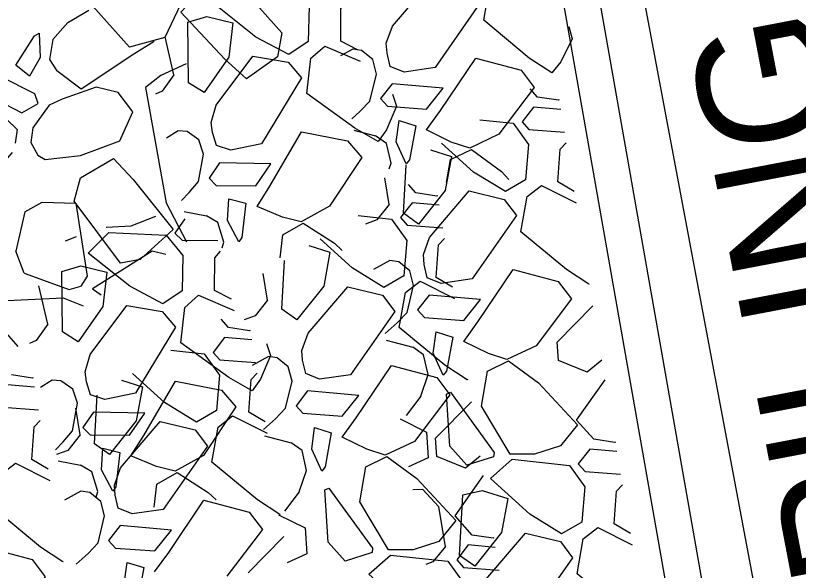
# Model space of a CAD drawing. Extents: x 3040896 to 3051146, y 687568 to 732976.
# Drawn here: x 3043961.14 to 3043985.05, y 722041.93 to 722058.87 of the extents above; entities that cross this region are included whole.
import ezdxf

# ---------------------------------------------------------------- set-up
doc = ezdxf.new("R2010")
doc.units = 0
for name, color, linetype in [('Default', 7, 'Continuous'), ('Exist Horizontal Alignment', 7, 'Continuous'), ('Exist Right of Way Line', 7, 'Continuous'), ('Exist Structure Major Bridge WW', 7, 'Continuous'), ('Exist Structure Major Bridge WW Text', 7, 'Continuous'), ('Exist Structure Minor Head and End Wall', 7, 'Continuous')]:
    doc.layers.add(name, color=color, linetype=linetype)

msp = doc.modelspace()

# ---------------------------------------------------------------- linework, layer by layer
at = {"layer": 'Default'}
for p, q in [((3043962.733, 722058.667), (3043963.368, 722059.044)), ((3043962.733, 722058.667), (3043962.272, 722058.142)), ((3043966.421, 722056.826), (3043966.402, 722058.676)), ((3043961.855, 722058.337), (3043961.884, 722057.596)), ((3043962.272, 722058.142), (3043962.175, 722057.53)), ((3043965.971, 722057.066), (3043965.701, 722058.231)), ((3043971.583, 722057.828), (3043971.069, 722058.092)), ((3043972.484, 722057.729), (3043972.462, 722058.032)), ((3043971.438, 722057.848), (3043971.064, 722057.642)), ((3043971.706, 722057.809), (3043971.438, 722057.848)), ((3043972.047, 722057.532), (3043971.706, 722057.809)), ((3043972.579, 722057.321), (3043972.484, 722057.729)), ((3043961.884, 722057.596), (3043961.557, 722057.024)), ((3043962.175, 722057.53), (3043962.397, 722057.188)), ((3043972.161, 722057.091), (3043972.047, 722057.532)), ((3043977.791, 722057.464), (3043977.517, 722057.128)), ((3043961.557, 722057.024), (3043961.145, 722057.364)), ((3043971.96, 722056.263), (3043972.161, 722057.091)), ((3043963.594, 722056.688), (3043962.561, 722056.323)), ((3043966.9, 722056.523), (3043966.421, 722056.826)), ((3043972.638, 722056.793), (3043972.284, 722056.342)), ((3043974.201, 722056.657), (3043972.638, 722056.793)), ((3043959.934, 722056.621), (3043961.33, 722055.905)), ((3043962.561, 722056.323), (3043962.158, 722056.14)), ((3043971.655, 722055.942), (3043971.96, 722056.263)), ((3043977.722, 722056.289), (3043977.081, 722056.386)), ((3043977.742, 722056.299), (3043977.722, 722056.289)), ((3043961.33, 722055.905), (3043961.828, 722056.19)), ((3043962.158, 722056.14), (3043961.659, 722055.45)), ((3043971.404, 722055.719), (3043971.655, 722055.942)), ((3043967.155, 722055.304), (3043967.113, 722055.605)), ((3043972.763, 722055.018), (3043972.85, 722055.671)), ((3043972.85, 722055.671), (3043973.36, 722055.511)), ((3043975.316, 722055.696), (3043976.337, 722055.585)), ((3043961.186, 722055.394), (3043961.12, 722054.981)), ((3043961.659, 722055.45), (3043961.599, 722054.998)), ((3043966.103, 722055.355), (3043965.743, 722055.126)), ((3043966.373, 722055.333), (3043966.103, 722055.355)), ((3043966.731, 722055.079), (3043966.373, 722055.333)), ((3043967.276, 722054.903), (3043967.155, 722055.304)), ((3043972.467, 722055.383), (3043972.216, 722055.031)), ((3043974.446, 722055.01), (3043973.691, 722055.381)), ((3043975.901, 722055.249), (3043975.011, 722054.829)), ((3043966.874, 722054.647), (3043966.731, 722055.079)), ((3043972.468, 722054.97), (3043972.134, 722055.203)), ((3043973.068, 722054.343), (3043972.763, 722055.018)), ((3043975.011, 722054.829), (3043974.446, 722055.01)), ((3043961.599, 722054.998), (3043961.811, 722054.613)), ((3043972.609, 722054.366), (3043972.468, 722054.97)), ((3043961.811, 722054.613), (3043962.043, 722054.476)), ((3043962.043, 722054.476), (3043963.118, 722054.6)), ((3043966.726, 722053.808), (3043966.874, 722054.647)), ((3043967.369, 722054.381), (3043967.045, 722053.907)), ((3043968.937, 722054.346), (3043967.369, 722054.381)), ((3043972.548, 722054.191), (3043972.609, 722054.366)), ((3043972.985, 722052.838), (3043973.065, 722054.317)), ((3043972.551, 722053.107), (3043972.418, 722053.92)), ((3043966.443, 722053.468), (3043966.726, 722053.808)), ((3043978.201, 722053.504), (3043977.705, 722053.8)), ((3043966.207, 722053.229), (3043966.443, 722053.468)), ((3043974.007, 722053.363), (3043973.366, 722053.459)), ((3043974.026, 722053.372), (3043974.007, 722053.363)), ((3043967.608, 722052.617), (3043967.653, 722053.275)), ((3043967.653, 722053.275), (3043968.172, 722053.148)), ((3043961.416, 722052.878), (3043961.142, 722051.676)), ((3043969.289, 722052.718), (3043968.511, 722053.039)), ((3043970.725, 722053.05), (3043969.864, 722052.574)), ((3043965.405, 722052.741), (3043964.655, 722052.443)), ((3043967.317, 722052.55), (3043966.969, 722052.761)), ((3043967.957, 722051.963), (3043967.608, 722052.617)), ((3043969.864, 722052.574), (3043969.289, 722052.718)), ((3043971.601, 722052.769), (3043972.622, 722052.658)), ((3043973.444, 722052.504), (3043972.985, 722052.838)), ((3043964.655, 722052.443), (3043963.909, 722052.398)), ((3043967.497, 722051.957), (3043967.317, 722052.55)), ((3043963.355, 722051.616), (3043963.982, 722052.245)), ((3043963.982, 722052.245), (3043965.737, 722052.168)), ((3043962.987, 722052.117), (3043962.652, 722051.986)), ((3043967.448, 722051.778), (3043967.497, 722051.957)), ((3043961.398, 722051.004), (3043961.142, 722051.676)), ((3043973.618, 722051.272), (3043973.596, 722051.575)), ((3043969.27, 722049.911), (3043969.35, 722051.39)), ((3043972.573, 722051.391), (3043972.075, 722051.118)), ((3043972.84, 722051.352), (3043972.573, 722051.391)), ((3043973.181, 722051.075), (3043972.84, 722051.352)), ((3043973.713, 722050.864), (3043973.618, 722051.272)), ((3043961.398, 722051.004), (3043962.774, 722050.504)), ((3043962.57, 722049.21), (3043962.55, 722051.06)), ((3043968.836, 722050.18), (3043968.703, 722050.994)), ((3043973.295, 722050.634), (3043973.181, 722051.075)), ((3043974.486, 722050.577), (3043973.989, 722050.873)), ((3043962.12, 722049.45), (3043961.85, 722050.615)), ((3043962.774, 722050.504), (3043963.128, 722050.611)), ((3043963.485, 722050.529), (3043963.749, 722050.346)), ((3043967.731, 722050.212), (3043967.217, 722050.476)), ((3043973.094, 722049.806), (3043973.295, 722050.634)), ((3043978.664, 722050.686), (3043978.652, 722050.671)), ((3043960.882, 722050.174), (3043962.59, 722050.251)), ((3043962.59, 722050.251), (3043963.204, 722050.007)), ((3043973.772, 722050.336), (3043973.418, 722049.885)), ((3043975.335, 722050.2), (3043973.772, 722050.336)), ((3043977.684, 722048.898), (3043978.775, 722050.008)), ((3043969.728, 722049.578), (3043969.27, 722049.911)), ((3043972.79, 722049.485), (3043973.094, 722049.806)), ((3043961.209, 722048.771), (3043960.63, 722049.423)), ((3043968.281, 722049.248), (3043967.64, 722049.345)), ((3043972.423, 722049.159), (3043972.79, 722049.485)), ((3043963.049, 722048.907), (3043962.57, 722049.21)), ((3043968.3, 722049.257), (3043968.281, 722049.248)), ((3043973.897, 722048.561), (3043973.984, 722049.214)), ((3043973.984, 722049.214), (3043974.494, 722049.054)), ((3043975.58, 722048.552), (3043974.825, 722048.923)), ((3043977.035, 722048.791), (3043976.145, 722048.372)), ((3043965.875, 722048.655), (3043966.896, 722048.544)), ((3043969.903, 722048.345), (3043969.881, 722048.648)), ((3043973.602, 722048.513), (3043973.268, 722048.746)), ((3043974.203, 722047.886), (3043973.897, 722048.561)), ((3043976.145, 722048.372), (3043975.58, 722048.552)), ((3043968.857, 722048.464), (3043968.36, 722048.191)), ((3043969.125, 722048.425), (3043968.857, 722048.464)), ((3043969.466, 722048.148), (3043969.125, 722048.425)), ((3043969.998, 722047.937), (3043969.903, 722048.345)), ((3043973.743, 722047.909), (3043973.602, 722048.513)), ((3043969.58, 722047.707), (3043969.466, 722048.148)), ((3043961.649, 722047.803), (3043961.008, 722047.899)), ((3043963.303, 722047.688), (3043963.261, 722047.989)), ((3043973.514, 722047.249), (3043973.743, 722047.909)), ((3043961.668, 722047.812), (3043961.649, 722047.803)), ((3043962.252, 722047.739), (3043961.891, 722047.51)), ((3043962.521, 722047.717), (3043962.252, 722047.739)), ((3043962.88, 722047.463), (3043962.521, 722047.717)), ((3043963.424, 722047.287), (3043963.303, 722047.688)), ((3043968.616, 722047.767), (3043968.365, 722047.414)), ((3043969.379, 722046.88), (3043969.58, 722047.707)), ((3043974.949, 722047.759), (3043974.936, 722047.744)), ((3043963.022, 722047.031), (3043962.88, 722047.463)), ((3043970.057, 722047.41), (3043969.703, 722046.958)), ((3043971.62, 722047.273), (3043970.057, 722047.41)), ((3043963.544, 722045.797), (3043963.624, 722047.276)), ((3043973.514, 722047.249), (3043973.068, 722046.66)), ((3043974.405, 722045.721), (3043974.297, 722047.309)), ((3043962.874, 722046.192), (3043963.022, 722047.031)), ((3043963.11, 722046.066), (3043962.977, 722046.879)), ((3043969.074, 722046.558), (3043969.379, 722046.88)), ((3043973.969, 722045.971), (3043975.06, 722047.081)), ((3043963.517, 722046.764), (3043963.193, 722046.291)), ((3043965.085, 722046.729), (3043963.517, 722046.764)), ((3043968.76, 722046.463), (3043968.264, 722046.759)), ((3043968.707, 722046.232), (3043969.074, 722046.558)), ((3043962.592, 722045.851), (3043962.874, 722046.192)), ((3043970.182, 722045.634), (3043970.269, 722046.288)), ((3043970.269, 722046.288), (3043970.779, 722046.128)), ((3043971.865, 722045.626), (3043971.11, 722045.997)), ((3043973.694, 722046.153), (3043973.744, 722045.362)), ((3043979.439, 722045.838), (3043978.798, 722045.935)), ((3043962.356, 722045.612), (3043962.592, 722045.851)), ((3043964.003, 722045.463), (3043963.544, 722045.797)), ((3043969.887, 722045.586), (3043969.553, 722045.819)), ((3043973.32, 722045.865), (3043972.43, 722045.446)), ((3043974.919, 722045.137), (3043974.405, 722045.721)), ((3043977.782, 722045.734), (3043976.993, 722045.478)), ((3043979.459, 722045.847), (3043979.439, 722045.838)), ((3043963.756, 722045.001), (3043963.801, 722045.658)), ((3043963.801, 722045.658), (3043964.32, 722045.532)), ((3043970.028, 722044.983), (3043969.887, 722045.586)), ((3043970.487, 722044.959), (3043970.182, 722045.634)), ((3043972.43, 722045.446), (3043971.865, 722045.626)), ((3043976.993, 722045.478), (3043976.245, 722045.481)), ((3043962.128, 722045.017), (3043961.631, 722045.313)), ((3043965.437, 722045.101), (3043964.659, 722045.423)), ((3043966.873, 722045.434), (3043966.013, 722044.958)), ((3043973.744, 722045.362), (3043973.144, 722045.086)), ((3043975.74, 722045.399), (3043974.919, 722045.137)), ((3043975.642, 722044.737), (3043976.308, 722045.324)), ((3043976.308, 722045.324), (3043978.054, 722045.134)), ((3043963.466, 722044.934), (3043963.117, 722045.145)), ((3043964.105, 722044.347), (3043963.756, 722045.001)), ((3043966.013, 722044.958), (3043965.437, 722045.101)), ((3043969.799, 722044.322), (3043970.028, 722044.983)), ((3043963.645, 722044.341), (3043963.466, 722044.934)), ((3043964.177, 722044.23), (3043964.155, 722044.534)), ((3043963.132, 722044.35), (3043962.634, 722044.077)), ((3043963.399, 722044.31), (3043963.132, 722044.35)), ((3043963.74, 722044.033), (3043963.399, 722044.31)), ((3043963.596, 722044.162), (3043963.645, 722044.341)), ((3043969.799, 722044.322), (3043969.353, 722043.734)), ((3043970.69, 722042.794), (3043970.582, 722044.383)), ((3043973.579, 722044.398), (3043973.268, 722044.387)), ((3043973.579, 722044.398), (3043974.069, 722043.873)), ((3043963.854, 722043.593), (3043963.74, 722044.033)), ((3043964.272, 722043.823), (3043964.177, 722044.23)), ((3043974.702, 722042.387), (3043974.803, 722044.235)), ((3043974.269, 722042.656), (3043974.069, 722043.873)), ((3043963.653, 722042.765), (3043963.854, 722043.593)), ((3043969.223, 722043.645), (3043969.21, 722043.63)), ((3043964.331, 722043.295), (3043963.977, 722042.844)), ((3043965.894, 722043.159), (3043964.331, 722043.295)), ((3043979.918, 722043.053), (3043979.422, 722043.349)), ((3043969.979, 722043.226), (3043970.029, 722042.435)), ((3043968.243, 722041.857), (3043969.334, 722042.967)), ((3043975.724, 722042.912), (3043975.083, 722043.008)), ((3043975.744, 722042.921), (3043975.724, 722042.912)), ((3043963.348, 722042.444), (3043963.653, 722042.765)), ((3043971.204, 722042.211), (3043970.69, 722042.794)), ((3043974.067, 722042.807), (3043973.278, 722042.551)), ((3043962.981, 722042.117), (3043963.348, 722042.444)), ((3043970.029, 722042.435), (3043969.429, 722042.159)), ((3043972.025, 722042.472), (3043971.204, 722042.211)), ((3043971.927, 722041.811), (3043972.593, 722042.397)), ((3043973.278, 722042.551), (3043972.53, 722042.555)), ((3043972.593, 722042.397), (3043974.339, 722042.207)), ((3043975.161, 722042.053), (3043974.702, 722042.387)), ((3043962.591, 722042.199), (3043962.578, 722042.184)), ((3043964.456, 722041.52), (3043964.543, 722042.173)), ((3043964.543, 722042.173), (3043965.053, 722042.013))]:
    msp.add_line(p, q, dxfattribs=at)
for points in [[(3043965.949, 722060.178), (3043966.366, 722059.631), (3043965.693, 722058.203), (3043964.615, 722057.908), (3043962.98, 722059.75)], [(3043977.517, 722057.128), (3043976.83, 722057.578), (3043975.439, 722058.731), (3043975.627, 722059.802), (3043976.071, 722060.144), (3043977.124, 722059.614)], [(3043968.079, 722059.693), (3043969.267, 722058.346), (3043969.132, 722057.618), (3043968.189, 722056.945), (3043967.53, 722057.549), (3043966.183, 722058.979), (3043967.068, 722059.924)], [(3043972.462, 722058.032), (3043972.651, 722058.555), (3043973.863, 722059.975), (3043974.931, 722059.719), (3043975.303, 722059.223), (3043973.951, 722057.29), (3043973.005, 722057.15), (3043972.579, 722057.321)], [(3043969.588, 722059.784), (3043970.1, 722059.165), (3043970.077, 722058.082), (3043969.487, 722057.685), (3043968.479, 722058.221), (3043967.207, 722059.233)], [(3043971.069, 722058.092), (3043971.075, 722059.089), (3043971.243, 722059.294)], [(3043966.402, 722058.676), (3043966.981, 722058.847), (3043967.774, 722058.654)], [(3043967.774, 722058.654), (3043967.652, 722057.602), (3043966.9, 722056.523)], [(3043978.041, 722058.54), (3043978.14, 722058.165), (3043977.791, 722057.464)], [(3043961.145, 722057.364), (3043961.714, 722058.257), (3043961.855, 722058.337)], [(3043965.365, 722058.089), (3043964.743, 722057.699), (3043963.142, 722056.627), (3043962.397, 722057.188)], [(3043972.216, 722055.031), (3043971.501, 722055.435), (3043970.038, 722056.495), (3043970.157, 722057.577), (3043970.578, 722057.946), (3043971.662, 722057.486)], [(3043967.113, 722055.605), (3043967.268, 722056.139), (3043968.385, 722057.635), (3043969.467, 722057.449), (3043969.871, 722056.978), (3043968.647, 722054.961), (3043967.712, 722054.76), (3043967.276, 722054.903)], [(3043973.691, 722055.381), (3043974.12, 722055.976), (3043975.198, 722057.573), (3043976.583, 722057.206), (3043976.982, 722056.675), (3043975.901, 722055.249)], [(3043966.346, 722057.397), (3043965.569, 722057.046), (3043965.099, 722056.681), (3043965.736, 722053.156), (3043966.353, 722051.96)], [(3043961.828, 722056.19), (3043961.723, 722056.484), (3043960.645, 722057.02), (3043959.934, 722056.621)], [(3043965.971, 722057.066), (3043965.618, 722056.57), (3043965.412, 722056.478)], [(3043964.716, 722055.933), (3043964.271, 722056.523), (3043963.594, 722056.688)], [(3043972.284, 722056.342), (3043972.493, 722056.109), (3043973.693, 722056.019), (3043974.201, 722056.657)], [(3043972.648, 722056.473), (3043972.77, 722056.106), (3043972.467, 722055.383)], [(3043977.081, 722056.386), (3043976.855, 722056.639)], [(3043977.789, 722056.009), (3043976.963, 722056.081), (3043976.609, 722055.63), (3043976.817, 722055.397), (3043977.903, 722055.316)], [(3043961.026, 722054.691), (3043960.654, 722054.278), (3043958.996, 722053.42), (3043958.104, 722054.06), (3043957.946, 722054.66), (3043959.927, 722055.94), (3043960.856, 722055.713), (3043961.186, 722055.394)], [(3043963.118, 722054.6), (3043964.322, 722055.046), (3043964.716, 722055.933)], [(3043973.36, 722055.511), (3043973.169, 722054.47), (3043973.068, 722054.343)], [(3043976.337, 722055.585), (3043976.808, 722054.934), (3043976.714, 722053.855), (3043976.1, 722053.497), (3043975.129, 722054.097), (3043974.152, 722054.983)], [(3043968.511, 722053.039), (3043968.9, 722053.661), (3043969.873, 722055.324), (3043971.278, 722055.048), (3043971.711, 722054.543), (3043970.725, 722053.05)], [(3043971.465, 722055.38), (3043972.134, 722055.203)], [(3043973.813, 722054.775), (3043974.453, 722054.574)], [(3043974.298, 722053.774), (3043974.421, 722054.475), (3043975.063, 722054.787)], [(3043975.063, 722054.787), (3043975.976, 722054.114), (3043976.201, 722053.873)], [(3043977.705, 722053.8), (3043977.775, 722054.795), (3043977.957, 722054.989)], [(3043974.453, 722054.574), (3043974.263, 722053.533), (3043973.444, 722052.504)], [(3043964.124, 722054.513), (3043964.729, 722053.864), (3043965.95, 722052.342), (3043964.936, 722051.427), (3043964.338, 722051.312), (3043962.923, 722053.202), (3043963.122, 722053.916), (3043964.124, 722054.513)], [(3043967.045, 722053.907), (3043967.268, 722053.688), (3043968.471, 722053.676), (3043968.937, 722054.346)], [(3043973.366, 722053.459), (3043973.14, 722053.713)], [(3043978.652, 722050.671), (3043977.964, 722051.121), (3043976.573, 722052.274), (3043976.761, 722053.345), (3043977.206, 722053.687), (3043978.258, 722053.157)], [(3043973.596, 722051.575), (3043973.785, 722052.098), (3043974.997, 722053.518), (3043976.065, 722053.262), (3043976.437, 722052.766), (3043975.085, 722050.833), (3043974.139, 722050.693), (3043973.713, 722050.864)], [(3043961.416, 722052.878), (3043961.95, 722053.171), (3043962.972, 722053.142), (3043963.317, 722050.911), (3043963.128, 722050.611)], [(3043968.172, 722053.148), (3043968.05, 722052.096), (3043967.957, 722051.963)], [(3043972.551, 722053.107), (3043972.167, 722052.635), (3043971.829, 722052.508)], [(3043974.074, 722053.082), (3043973.248, 722053.154), (3043972.894, 722052.703), (3043973.102, 722052.47), (3043974.188, 722052.389)], [(3043966.289, 722052.894), (3043966.969, 722052.761)], [(3043966.301, 722052.663), (3043966.005, 722052.23), (3043966.228, 722052.011), (3043967.317, 722052.001)], [(3043972.622, 722052.658), (3043973.093, 722052.008), (3043972.999, 722050.928), (3043972.385, 722050.57), (3043971.414, 722051.17), (3043970.436, 722052.056)], [(3043963.909, 722052.398), (3043963.904, 722052.405)], [(3043969.221, 722051.475), (3043969.298, 722052.183), (3043969.919, 722052.535)], [(3043969.919, 722052.535), (3043970.874, 722051.923), (3043971.114, 722051.697)], [(3043965.737, 722052.168), (3043966.249, 722051.549), (3043966.225, 722050.466), (3043965.636, 722050.069), (3043964.627, 722050.605), (3043963.355, 722051.616)], [(3043973.989, 722050.873), (3043974.06, 722051.868), (3043974.242, 722052.062)], [(3043965.73, 722051.574), (3043965.304, 722051.678), (3043963.485, 722050.529)], [(3043967.217, 722050.476), (3043967.223, 722051.473), (3043967.392, 722051.678)], [(3043970.098, 722051.848), (3043970.738, 722051.647)], [(3043970.738, 722051.647), (3043970.548, 722050.606), (3043969.728, 722049.578)], [(3043962.55, 722051.06), (3043963.13, 722051.231), (3043963.922, 722051.037)], [(3043963.922, 722051.037), (3043963.8, 722049.986), (3043963.049, 722048.907)], [(3043974.825, 722048.923), (3043975.254, 722049.519), (3043976.333, 722051.116), (3043977.717, 722050.749), (3043978.116, 722050.218), (3043977.035, 722048.791)], [(3043974.936, 722047.744), (3043974.249, 722048.194), (3043972.858, 722049.347), (3043973.046, 722050.419), (3043973.491, 722050.76), (3043974.543, 722050.23)], [(3043969.881, 722048.648), (3043970.07, 722049.171), (3043971.282, 722050.591), (3043972.35, 722050.335), (3043972.722, 722049.839), (3043971.37, 722047.906), (3043970.424, 722047.766), (3043969.998, 722047.937)], [(3043968.365, 722047.414), (3043967.649, 722047.819), (3043966.186, 722048.879), (3043966.305, 722049.961), (3043966.726, 722050.33), (3043967.811, 722049.87)], [(3043963.261, 722047.989), (3043963.416, 722048.523), (3043964.533, 722050.018), (3043965.615, 722049.833), (3043966.019, 722049.361), (3043964.795, 722047.345), (3043963.86, 722047.144), (3043963.424, 722047.287)], [(3043968.836, 722050.18), (3043968.452, 722049.708), (3043968.114, 722049.582)], [(3043973.418, 722049.885), (3043973.627, 722049.652), (3043974.827, 722049.562), (3043975.335, 722050.2)], [(3043967.64, 722049.345), (3043967.414, 722049.598)], [(3043962.12, 722049.45), (3043961.766, 722048.954), (3043961.56, 722048.861)], [(3043968.348, 722048.968), (3043967.522, 722049.04), (3043967.168, 722048.588), (3043967.376, 722048.355), (3043968.462, 722048.274)], [(3043974.494, 722049.054), (3043974.304, 722048.013), (3043974.203, 722047.886)], [(3043968.796, 722048.857), (3043968.919, 722048.49), (3043968.616, 722047.767)], [(3043972.458, 722048.961), (3043973.268, 722048.746)], [(3043979.048, 722048.347), (3043978.593, 722047.98), (3043977.722, 722048.334), (3043977.684, 722048.898)], [(3043966.896, 722048.544), (3043967.367, 722047.893), (3043967.273, 722046.813), (3043966.659, 722046.455), (3043965.688, 722047.056), (3043964.711, 722047.941)], [(3043976.245, 722045.481), (3043975.367, 722046.946), (3043975.555, 722048.018), (3043976.197, 722048.33)], [(3043976.197, 722048.33), (3043977.111, 722047.657), (3043978.305, 722046.377), (3043977.782, 722045.734)], [(3043971.11, 722045.997), (3043971.539, 722046.592), (3043972.617, 722048.189), (3043974.002, 722047.823), (3043974.401, 722047.291), (3043973.32, 722045.865)], [(3043968.264, 722046.759), (3043968.334, 722047.754), (3043968.516, 722047.947)], [(3043961.716, 722047.522), (3043960.89, 722047.594), (3043960.536, 722047.143), (3043960.744, 722046.91), (3043961.83, 722046.829)], [(3043964.372, 722047.734), (3043965.012, 722047.533)], [(3043964.659, 722045.423), (3043965.049, 722046.044), (3043966.022, 722047.708), (3043967.427, 722047.432), (3043967.859, 722046.927), (3043966.873, 722045.434)], [(3043978.798, 722045.935), (3043978.276, 722046.52), (3043979.146, 722047.753)], [(3043965.012, 722047.533), (3043964.822, 722046.491), (3043964.003, 722045.463)], [(3043974.297, 722047.309), (3043974.422, 722047.367), (3043975.752, 722045.529), (3043975.74, 722045.399)], [(3043969.703, 722046.958), (3043969.912, 722046.725), (3043971.112, 722046.636), (3043971.62, 722047.273)], [(3043963.193, 722046.291), (3043963.416, 722046.072), (3043964.62, 722046.06), (3043965.085, 722046.729)], [(3043969.21, 722043.63), (3043968.523, 722044.079), (3043967.132, 722045.232), (3043967.32, 722046.304), (3043967.765, 722046.646), (3043968.817, 722046.116)], [(3043961.631, 722045.313), (3043961.702, 722046.308), (3043961.884, 722046.502)], [(3043964.155, 722044.534), (3043964.344, 722045.057), (3043965.556, 722046.476), (3043966.624, 722046.221), (3043966.996, 722045.724), (3043965.644, 722043.791), (3043964.698, 722043.652), (3043964.272, 722043.823)], [(3043972.884, 722046.552), (3043973.694, 722046.153)], [(3043963.11, 722046.066), (3043962.726, 722045.594), (3043962.388, 722045.467)], [(3043968.742, 722046.034), (3043969.553, 722045.819)], [(3043970.779, 722046.128), (3043970.589, 722045.086), (3043970.487, 722044.959)], [(3043975.333, 722045.42), (3043974.877, 722045.053), (3043974.007, 722045.407), (3043973.969, 722045.971)], [(3043964.32, 722045.532), (3043964.198, 722044.48), (3043964.105, 722044.347)], [(3043979.506, 722045.558), (3043978.68, 722045.63), (3043978.326, 722045.179), (3043978.535, 722044.945), (3043979.62, 722044.864)], [(3043962.438, 722045.278), (3043963.117, 722045.145)], [(3043972.53, 722042.555), (3043971.652, 722044.02), (3043971.84, 722045.091), (3043972.482, 722045.403)], [(3043972.482, 722045.403), (3043973.395, 722044.73), (3043974.59, 722043.45), (3043974.067, 722042.807)], [(3043962.578, 722042.184), (3043961.891, 722042.634), (3043960.5, 722043.787), (3043960.688, 722044.859), (3043961.132, 722045.2), (3043962.185, 722044.67)], [(3043978.054, 722045.134), (3043978.525, 722044.483), (3043978.432, 722043.403), (3043977.818, 722043.046), (3043976.846, 722043.646), (3043975.642, 722044.737)], [(3043965.369, 722043.859), (3043965.447, 722044.566), (3043966.067, 722044.919)], [(3043966.067, 722044.919), (3043967.022, 722044.307), (3043967.262, 722044.081)], [(3043975.083, 722043.008), (3043974.561, 722043.593), (3043975.431, 722044.826)], [(3043979.422, 722043.349), (3043979.493, 722044.344), (3043979.674, 722044.538)], [(3043970.582, 722044.383), (3043970.706, 722044.44), (3043972.037, 722042.602), (3043972.025, 722042.472)], [(3043974.803, 722044.235), (3043975.392, 722044.367), (3043976.171, 722044.123)], [(3043965.384, 722041.882), (3043965.813, 722042.477), (3043966.891, 722044.074), (3043968.276, 722043.708), (3043968.675, 722043.176), (3043967.594, 722041.75)], [(3043976.171, 722044.123), (3043975.98, 722043.081), (3043975.161, 722042.053)], [(3043969.169, 722043.625), (3043969.979, 722043.226)], [(3043963.977, 722042.844), (3043964.186, 722042.61), (3043965.386, 722042.521), (3043965.894, 722043.159)], [(3043975.314, 722041.124), (3043975.503, 722041.647), (3043976.714, 722043.067), (3043977.782, 722042.811), (3043978.155, 722042.315), (3043976.802, 722040.382), (3043975.856, 722040.242), (3043975.431, 722040.413)], [(3043980.369, 722040.22), (3043979.681, 722040.67), (3043978.29, 722041.823), (3043978.479, 722042.894), (3043978.923, 722043.236), (3043979.975, 722042.706)], [(3043958.752, 722040.437), (3043959.181, 722041.032), (3043960.259, 722042.629), (3043961.644, 722042.263), (3043962.043, 722041.731), (3043960.962, 722040.305)], [(3043974.269, 722042.656), (3043973.884, 722042.184), (3043973.672, 722042.104)], [(3043975.791, 722042.631), (3043974.965, 722042.703), (3043974.611, 722042.252), (3043974.82, 722042.019), (3043975.905, 722041.938)], [(3043974.339, 722042.207), (3043974.81, 722041.556), (3043974.716, 722040.477), (3043974.103, 722040.119), (3043973.131, 722040.719), (3043971.927, 722041.811)], [(3043965.053, 722042.013), (3043964.863, 722040.971), (3043964.761, 722040.845)]]:
    msp.add_lwpolyline(points, dxfattribs=at)
at = {"layer": 'Exist Horizontal Alignment'}
msp.add_arc((3047143.478, 722946.481), 3274.364, 179.827486, 209.692497, dxfattribs=at)
at = {"layer": 'Exist Right of Way Line'}
for radius in [3324.364, 3224.364]:
    msp.add_arc((3047143.478, 722946.481), radius, 179.827486, 209.692497, dxfattribs=at)
at = {"layer": 'Exist Structure Major Bridge WW'}
for points in [[(3044008.285, 721920.651), (3043988.987, 721996.243), (3043965.309, 722130.615)], [(3044009.351, 721920.923), (3043990.063, 721996.475), (3043966.392, 722130.806)]]:
    msp.add_lwpolyline(points, dxfattribs=at)
at = {"layer": 'Exist Structure Minor Head and End Wall'}
msp.add_lwpolyline([(3043975.643, 722085.903), (3043976.968, 722078.584), (3043977.107, 722077.332), (3043977.434, 722075.466), (3043980.136, 722060.412), (3043984.608, 722036.624), (3043989.883, 722007.512), (3043992.964, 721992.867), (3043996.986, 721975.81), (3044002.991, 721952.162), (3044009.558, 721925.718), (3044010.074, 721923.846)], dxfattribs=at)
msp.add_lwpolyline([(3043975.643, 722085.903), (3043976.968, 722078.584), (3043977.107, 722077.332), (3043977.434, 722075.466), (3043980.136, 722060.412), (3043984.608, 722036.624), (3043989.883, 722007.512), (3043992.964, 721992.867), (3043996.986, 721975.81), (3044002.991, 721952.162), (3044009.558, 721925.718), (3044010.074, 721923.846)], dxfattribs=at)

# ---------------------------------------------------------------- texts
at = {"layer": 'Exist Structure Major Bridge WW Text'}
msp.add_text('STEEL SHEET PILING', height=4, rotation=100.818, dxfattribs=at).set_placement((3043995.931, 722004.965))

doc.saveas('drawing.dxf')
